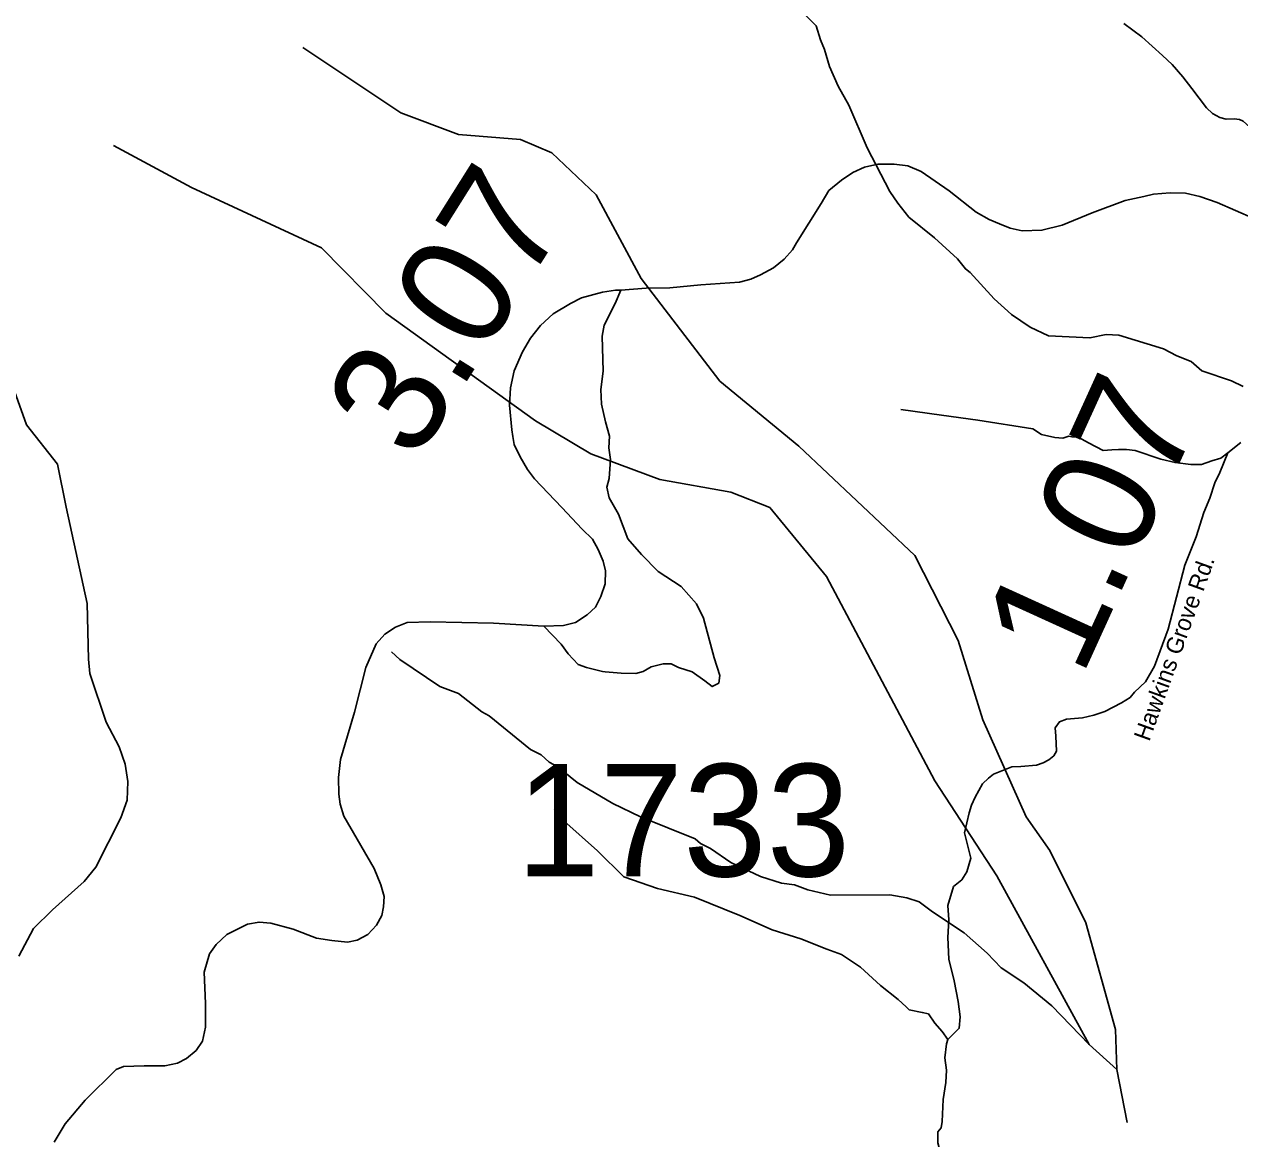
# Model space of a CAD drawing. Extents: x 1248089 to 1457196, y 820910 to 988753.
# Drawn here: x 1416815 to 1422225, y 961120 to 966079 of the extents above; entities that cross this region are included whole.
import ezdxf

# ---------------------------------------------------------------- set-up
doc = ezdxf.new("R2010")
doc.units = 0
for name, color, linetype in [('Exist Boundary Political CountyLine', 7, 'Continuous'), ('Exist Hydrographic Misc Water Feature', 7, 'Continuous'), ('Exist Road Non-System Type 51', 7, 'Continuous'), ('Exist Road Primary US Attributed', 7, 'Continuous'), ('Exist Road Primary US Mileage Hundredths English Label', 7, 'Continuous'), ('Exist Road Secondary Type 51 Attributed', 7, 'Continuous'), ('Exist Road Secondary Type 51 Label', 7, 'Continuous'), ('Prop GRAU CAT1 Cell', 7, 'Continuous'), ('Prop Lane Lines', 7, 'Continuous')]:
    doc.layers.add(name, color=color, linetype=linetype)

msp = doc.modelspace()

# ---------------------------------------------------------------- linework, layer by layer
at = {"layer": 'Exist Boundary Political CountyLine'}
msp.add_lwpolyline([(1416790.7, 961932.7), (1416856, 962055.4), (1416940, 962139), (1417081, 962264.3), (1417133.2, 962329.3), (1417244, 962548.8), (1417273.2, 962626.7), (1417276.2, 962709.2), (1417263.1, 962787.1), (1417237.4, 962864), (1417180, 962973.1), (1417107, 963189.7), (1417100, 963253.5), (1417094.1, 963501.2), (1417001, 963930.5), (1416962.6, 964122.4), (1416824, 964296.1), (1416756.6, 964488.5)], dxfattribs=at)
at = {"layer": 'Exist Hydrographic Misc Water Feature'}
msp.add_line((1421723, 961192.1), (1421677, 961428.6), dxfattribs=at)
for points in [[(1420245.9, 966166.1), (1420340.1, 966072.3), (1420358.9, 966009.9), (1420376.1, 965967.5), (1420398.6, 965891), (1420437, 965804.2), (1420485.4, 965719.2), (1420565.8, 965529.5), (1420668, 965335.3), (1420703, 965282.6), (1420751.7, 965221.6), (1420866.2, 965129.4), (1420968.4, 965035.3), (1421003.5, 964990.6), (1421025.3, 964974.1), (1421131, 964858), (1421209.6, 964788.5), (1421292.7, 964730.8), (1421373.9, 964693.2), (1421557.9, 964683.6), (1421630.3, 964698.1), (1421686.2, 964695.1), (1421885.2, 964635.2), (1421944.5, 964604), (1422008.1, 964578.7), (1422055.4, 964537.8), (1422188.5, 964493.2), (1422240.1, 964468.1)], [(1421677, 961428.6), (1421672, 961606), (1421540.1, 962081.4), (1421379, 962403.1), (1421274, 962553), (1421082, 962983.6), (1420972.1, 963337.1), (1420779, 963715.4), (1420263, 964201.8), (1419911, 964491.2), (1419561, 964948), (1419360, 965319.8), (1419163, 965507.6), (1419023, 965566.3), (1418748, 965588.2), (1418490.9, 965685.3), (1418055, 965976.5)], [(1421677, 961428.6), (1421554, 961539.5), (1421143.1, 962289.6), (1420868, 962712.1), (1420386, 963621.5), (1420133, 963928.6), (1419959, 963997.7), (1419644.1, 964053.4), (1419337, 964167.9), (1419090, 964314.1), (1418424, 964793.6), (1418138, 965085.1), (1417559, 965352.8), (1417211.4, 965539.9)], [(1418448.6, 963287.3), (1418486, 963252.5), (1418663.7, 963133), (1418747.2, 963101.3), (1418851.6, 963019.2), (1418883.3, 963002.6), (1419068.5, 962852.9), (1419116.1, 962827.9), (1419151.5, 962795.2), (1419189.1, 962774.4), (1419275.8, 962704.7), (1419434.1, 962611.5), (1419557, 962553.2), (1419801.2, 962454.4), (1419824.9, 962433.9), (1419868.5, 962411), (1419959.2, 962349.2), (1420092.1, 962286.5), (1420185.6, 962256.7), (1420243.5, 962249.6), (1420303.1, 962228.4), (1420402.7, 962204.4), (1420667.1, 962205.2), (1420742.7, 962191.8), (1420798.4, 962174.7), (1420857.7, 962129.6), (1420997.9, 962036.7), (1421100.2, 961946.6), (1421163, 961881.3), (1421263.8, 961813.4), (1421388.9, 961712.1), (1421554, 961539.5)]]:
    msp.add_lwpolyline(points, dxfattribs=at)
at = {"layer": 'Exist Road Non-System Type 51'}
for points in [[(1421709, 966082), (1421789.2, 966022.9), (1421881.5, 965940.2), (1421923.6, 965900.7), (1421971.9, 965845), (1422012, 965793.3), (1422077.1, 965708), (1422103.6, 965682.8), (1422136.2, 965664.5), (1422164.1, 965657), (1422200.1, 965658.3), (1422223.2, 965655.6), (1422240.2, 965648.1), (1422269.5, 965620.9), (1422300.1, 965611.4), (1422333.4, 965612.8), (1422373.7, 965633.4), (1422401.6, 965642.2), (1422445.1, 965648.4), (1422482.5, 965649.7), (1422514.4, 965641.5), (1422534.8, 965623.2), (1422547.6, 965595.9)], [(1419469.3, 964895.9), (1419444.8, 964836.2), (1419395.9, 964739.9), (1419386.8, 964691), (1419391.3, 964535), (1419380.7, 964454), (1419383.7, 964388.2), (1419402.1, 964309.5), (1419418.9, 964246.8), (1419417.3, 964194.8), (1419423.4, 964142.8), (1419418.8, 964057.8), (1419408.1, 964019.5), (1419418.8, 963972.1), (1419460.1, 963898.7), (1419501.3, 963790.2), (1419562.4, 963719.9), (1419635.8, 963644.9), (1419738, 963578), (1419806.8, 963500), (1419837.3, 963437.3), (1419886, 963260.7), (1419910.5, 963181.2), (1419905.9, 963147.6), (1419876.8, 963132.3), (1419843.2, 963158.3), (1419788.2, 963198.1), (1419727.1, 963216.4), (1419693.5, 963233.2), (1419658.4, 963233.2), (1419604.9, 963219.5), (1419569.7, 963199.6), (1419536.1, 963190.4), (1419472, 963191.9), (1419400.1, 963198.1), (1419387.9, 963199.6), (1419317.6, 963216.4), (1419279.4, 963230.2), (1419235.1, 963277.6), (1419204.6, 963320.4), (1419127.7, 963401.7)], [(1422171.9, 964171.7), (1422140.3, 964148.9), (1422100.6, 964136.7), (1422054.8, 964119.9), (1422007.4, 964119.9), (1421937.1, 964129.1), (1421873, 964144.4), (1421759.9, 964182.6), (1421720.2, 964187.2), (1421685, 964187.2), (1421656, 964185.6), (1421616.3, 964182.6), (1421552.1, 964216.2), (1421506.3, 964242.2), (1421477.2, 964243.7), (1421463.5, 964246.8), (1421437.5, 964237.6), (1421402.4, 964240.7), (1421342.8, 964254.4), (1421303.1, 964278.9), (1421059, 964316.9), (1420897.1, 964339.9), (1420715.6, 964365.5)], [(1420926, 961561.8), (1420900.3, 961596.9), (1420868.2, 961635.1), (1420839.2, 961676.4), (1420811.7, 961682.5), (1420753.6, 961693.2), (1420739.9, 961706.9), (1420704.7, 961739.1), (1420625.3, 961801.7), (1420536.6, 961884.3), (1420452.6, 961939.4), (1420386.9, 961963.8), (1420270.8, 962009.7), (1420144, 962049.4), (1420000.4, 962113.7), (1419797.8, 962194.4), (1419632.7, 962234.2), (1419483, 962286.2), (1419366, 962401.5), (1419216.3, 962534.6), (1419175.1, 962586.6)], [(1420951.4, 962242), (1420926, 962158.1), (1420930.6, 962093.8), (1420926, 962015.9), (1420930.6, 961919.5), (1420953.5, 961823.2), (1420971.9, 961731.5), (1420981, 961662.7), (1420976.5, 961612.2), (1420926, 961561.8)], [(1420926, 961561.8), (1420919.9, 961541.9), (1420912.3, 961480.7), (1420919.9, 961425.7), (1420916.9, 961370.6), (1420904.7, 961294.2), (1420900.1, 961197.6)], [(1420900.1, 961197.6), (1420895.9, 961168.1), (1420880.5, 961150.9), (1420880.5, 961102.7), (1420892.5, 961058), (1420895.9, 961002.9), (1420883.9, 960977.1), (1420846.1, 960956.5)]]:
    msp.add_lwpolyline(points, dxfattribs=at)
at = {"layer": 'Exist Road Primary US Attributed'}
for points in [[(1422287.4, 965214.4), (1422124.9, 965286.8), (1422046.6, 965312.9), (1421983.7, 965327.2), (1421914.9, 965329.5), (1421840.8, 965322.9), (1421798.1, 965313.4), (1421715, 965295.5), (1421567.9, 965239.7), (1421435, 965185.1), (1421344.3, 965162.5), (1421256.5, 965160.1), (1421203.1, 965172), (1421155.6, 965191), (1421109.4, 965210), (1421051.2, 965243.2), (1420931.4, 965338.2), (1420806.8, 965423.7), (1420748.1, 965448.6), (1420686.4, 965456.9), (1420614.1, 965456.9), (1420554.7, 965442.7), (1420502.5, 965418.9), (1420451.5, 965385.7), (1420395.8, 965339.4), (1420361.4, 965281.2), (1420251.4, 965106.2), (1420234.8, 965075.3), (1420196.8, 965033.8), (1420149.4, 964995.8), (1420091.2, 964963.7), (1420048.5, 964944.7), (1419997.5, 964931.7), (1419826.2, 964919.8), (1419687.4, 964906.7), (1419583, 964904.3), (1419469.3, 964895.9), (1419446.6, 964896), (1419388.5, 964886.5), (1419294.7, 964861.6), (1419246.1, 964836.7), (1419169, 964790.4), (1419112, 964739.3), (1419068.4, 964682), (1419032.8, 964621.4), (1418994.9, 964537.1), (1418979.4, 964461.1), (1418974.7, 964383.9), (1418985.3, 964274.3), (1418988.9, 964244.6), (1418994.8, 964209)], [(1418994.8, 964209), (1419022.1, 964154.4), (1419054.2, 964097.4), (1419086.2, 964057), (1419207, 963929.5), (1419298.4, 963832.1), (1419343.5, 963788.2), (1419368.4, 963741.8), (1419390.9, 963689.6), (1419401.6, 963646.9), (1419400.6, 963589.3), (1419381.6, 963532.4), (1419357.9, 963484.9), (1419319.9, 963451.6), (1419268.9, 963417.2), (1419214.3, 963404.1), (1419127.7, 963401.7), (1418903, 963413.6), (1418620.7, 963420.7), (1418518.6, 963417.2), (1418467.6, 963397), (1418420.2, 963366.1), (1418381, 963322.2), (1418334.9, 963217.3), (1418285.1, 963019), (1418222.2, 962807.6), (1418212.7, 962727.9), (1418215.1, 962653.1), (1418221, 962609.1), (1418236.4, 962555.7), (1418371.6, 962322.5), (1418401.3, 962250.1), (1418416.7, 962197.9), (1418413.1, 962151.5), (1418406, 962113.5), (1418382.3, 962070.8), (1418343.3, 962028.6), (1418295.8, 962003.7), (1418253.1, 961995.4), (1418184.3, 962002.5), (1418115.5, 962012), (1418012, 962052.1), (1417912.3, 962079.4), (1417860.1, 962084.1), (1417807.9, 962074.6), (1417716.6, 962029.5), (1417669.1, 961984.4), (1417639.5, 961942.8), (1417615.7, 961862.1), (1417620.8, 961721.8)], [(1417620.8, 961721.8), (1417622, 961617.3), (1417607.8, 961554.4), (1417579.3, 961512.8), (1417536.6, 961477.2), (1417497.4, 961457), (1417440.5, 961445.1), (1417349.1, 961445.1), (1417256.6, 961441.6), (1417223.4, 961428.5), (1417085.3, 961291.6), (1416997.5, 961185.9), (1416947.6, 961105.2)]]:
    msp.add_lwpolyline(points, dxfattribs=at)
at = {"layer": 'Exist Road Secondary Type 51 Attributed'}
msp.add_lwpolyline([(1422229.2, 964218.3), (1422171.9, 964171.7), (1422136.2, 964084.1), (1422113.2, 964038.6), (1422091.8, 963970.9), (1422064.7, 963907.4), (1422030.5, 963798), (1421980, 963673), (1421905.6, 963387.5), (1421846, 963222.4), (1421804.8, 963153.6), (1421756.9, 963106.7), (1421736.4, 963083.2), (1421698.4, 963059.6), (1421623.7, 963021.3), (1421574.8, 963004.5), (1421524.4, 962993.8), (1421454.3, 962986.6), (1421422, 962975.4), (1421403.7, 962947.9), (1421406.7, 962911.2), (1421409.5, 962845.4), (1421397, 962823.7), (1421374.6, 962806.2), (1421350.3, 962792.6), (1421320.1, 962783.2), (1421250, 962776.6), (1421211.1, 962775), (1421129.2, 962742.8), (1421106.8, 962725.2), (1421080.5, 962699.8), (1421047.3, 962640.4), (1421030.6, 962604.7), (1421019.9, 962570.9), (1420999.4, 962480.7), (1421028.4, 962369.1), (1421010.1, 962307.9), (1420987.2, 962272.7), (1420951.4, 962242)], dxfattribs=at)

# ---------------------------------------------------------------- texts
at = {"layer": 'Exist Road Primary US Mileage Hundredths English Label'}
msp.add_text('3.07', height=500, rotation=57.8346, dxfattribs=at).set_placement((1418554.6, 964124.5))
at = {"layer": 'Exist Road Secondary Type 51 Label'}
msp.add_text('Hawkins Grove Rd.', height=75, rotation=70.1628, dxfattribs=at).set_placement((1421821.9, 962884.8))
at = {"layer": 'Prop GRAU CAT1 Cell'}
msp.add_text('1.07', height=500, rotation=65.5066, dxfattribs=at).set_placement((1421520.7, 963168.8))
at = {"layer": 'Prop Lane Lines'}
msp.add_text('1733', height=500, dxfattribs=at).set_placement((1419003.8, 962287.6))

doc.saveas('drawing.dxf')
